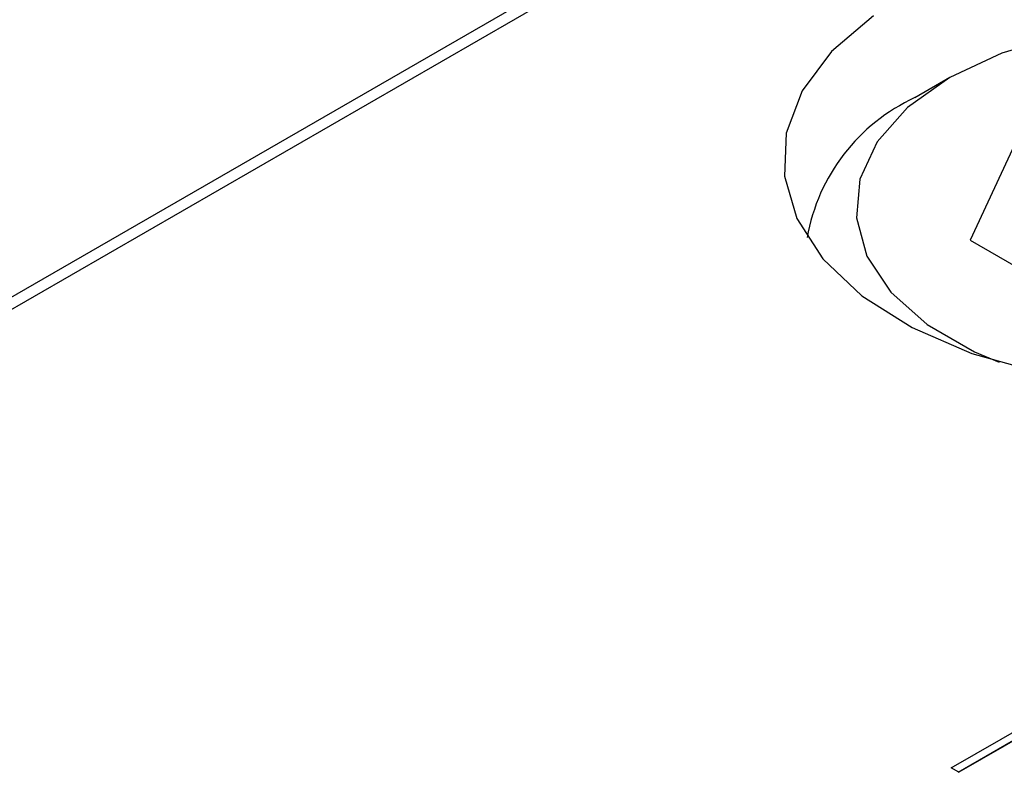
# Model space of a CAD drawing. Header units: inches. Extents: x 1802 to 2468, y -253 to -72.
# Tile 342 of 570: x 2120.184 to 2121.183, y -113.346 to -112.582. Entities that reach past the tile are written whole.
import ezdxf

# ---------------------------------------------------------------- set-up
doc = ezdxf.new("R2010")
doc.units = ezdxf.units.IN
doc.header["$LTSCALE"] = 0.5
doc.header["$MEASUREMENT"] = 0
doc.layers.add('DSS-M-S', color=53, linetype='Continuous')
doc.layers.add('SVD-M-S', color=8, linetype='Continuous')

msp = doc.modelspace()

# ---------------------------------------------------------------- linework, layer by layer
at = {"layer": 'DSS-M-S', "linetype": 'Continuous', "lineweight": 25}
for p, q in [((2121.05048, -112.57826), (2121.00802, -112.61448)), ((2121.00802, -112.61448), (2120.9782, -112.65469)), ((2120.9782, -112.65469), (2120.96209, -112.69742)), ((2120.96209, -112.69742), (2120.96029, -112.74114)), ((2120.96029, -112.74114), (2120.97285, -112.78427)), ((2120.97285, -112.78427), (2120.99933, -112.82525)), ((2120.99933, -112.82525), (2121.03876, -112.8626)), ((2121.03876, -112.8626), (2121.08972, -112.89496)), ((2121.08972, -112.89496), (2121.15037, -112.92117)), ((2121.15037, -112.92117), (2121.21851, -112.94028)), ((2121.12946, -113.34206), (2121.20561, -113.2981)), ((2121.21322, -113.30249), (2121.13707, -113.34645)), ((2121.13653, -113.34614), (2121.20561, -113.30626)), ((2121.13707, -113.34645), (2121.12946, -113.34206))]:
    msp.add_line(p, q, dxfattribs=at)
at = {"layer": 'SVD-M-S', "linetype": 'Continuous', "lineweight": 25}
for p, q in [((2119.72577, -113.12382), (2122.58831, -111.47131)), ((2119.71763, -113.14101), (2122.58017, -111.4885)), ((2121.24131, -112.59857), (2121.18077, -112.61638)), ((2121.18077, -112.61638), (2121.12797, -112.64106)), ((2121.12797, -112.64106), (2121.08521, -112.67154)), ((2121.12793, -112.64108), (2121.09257, -112.6615)), ((2121.12797, -112.64106), (2121.12797, -112.64106)), ((2121.08521, -112.67154), (2121.05436, -112.70649)), ((2121.20468, -112.68535), (2121.14865, -112.80607)), ((2121.05436, -112.70649), (2121.03678, -112.74438)), ((2121.03678, -112.74438), (2121.03322, -112.78354)), ((2121.03322, -112.78354), (2121.04385, -112.82228)), ((2121.14865, -112.80607), (2121.30174, -112.89445)), ((2121.04385, -112.82228), (2121.0682, -112.8589)), ((2121.0682, -112.8589), (2121.1052, -112.8918)), ((2121.1052, -112.8918), (2121.15325, -112.91953)), ((2121.15325, -112.91953), (2121.17817, -112.93009))]:
    msp.add_line(p, q, dxfattribs=at)
msp.add_arc((2121.17351, -112.83688), 0.19316, 114.75939, 170.00774, dxfattribs=at)

doc.saveas('drawing.dxf')
